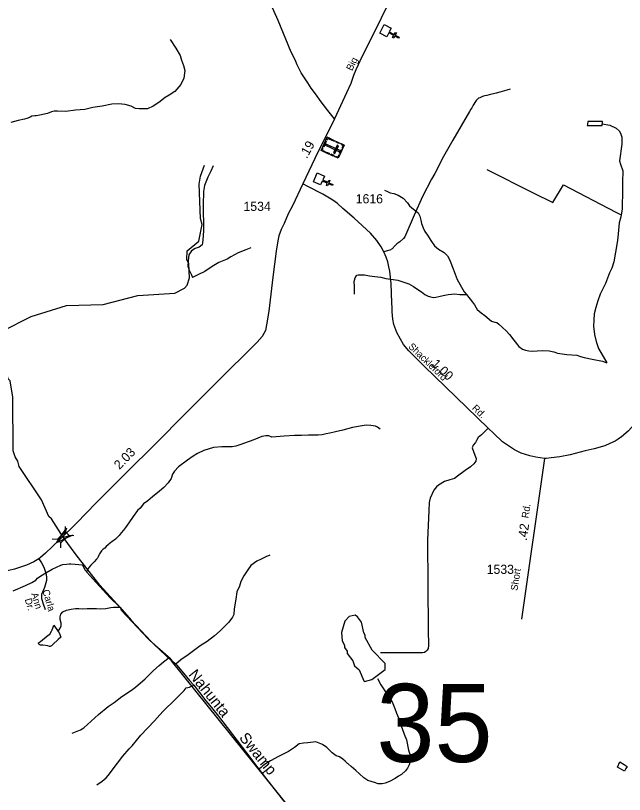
# Model space of a CAD drawing. Extents: x 2206922 to 2357709, y 510027 to 673830.
# Drawn here: x 2337037 to 2345348, y 630335 to 640967 of the extents above; entities that cross this region are included whole.
import ezdxf

# ---------------------------------------------------------------- set-up
doc = ezdxf.new("R2010")
doc.units = 0
for name, color, linetype in [('Exist Cultural Cemetery CELL', 7, 'Continuous'), ('Exist Cultural Church CELL', 7, 'Continuous'), ('Exist Hydrographic Creek Single Shore', 7, 'Continuous'), ('Exist Hydrographic Creek Single Shore Label', 7, 'Continuous'), ('Exist Hydrographic Misc Water Feature', 7, 'Continuous'), ('Exist Hydrographic Pond Under 1500 Sq Ft', 7, 'Continuous'), ('Exist Road Non-System Type 51', 7, 'Continuous'), ('Exist Road Non-System Type 51 Label', 7, 'Continuous'), ('Exist Road Secondary Mileage Hundredths English Label', 7, 'Continuous'), ('Exist Road Secondary Structure Standard Bridge Attributed CELL', 7, 'Continuous'), ('Exist Road Secondary Structure Standard Bridge CELL', 7, 'Continuous'), ('Exist Road Secondary Structure Standard Bridge Number Label', 7, 'Continuous'), ('Exist Road Secondary Type 51 Attributed', 7, 'Continuous'), ('Exist Road Secondary Type 51 Label', 7, 'Continuous'), ('Exist Road Secondary Type 51 Number Label', 7, 'Continuous')]:
    doc.layers.add(name, color=color, linetype=linetype)

msp = doc.modelspace()

# ---------------------------------------------------------------- linework, layer by layer
at = {"layer": 'Exist Cultural Cemetery CELL'}
for points in [[(2341523, 639200), (2341440, 639019), (2341209, 639125), (2341291, 639306)], [(2341278, 639249), (2341243, 639171), (2341232, 639176), (2341268, 639253)], [(2341451, 639113), (2341459, 639130), (2341274, 639214), (2341267, 639197)], [(2341278, 639276), (2341288, 639271), (2341297, 639291), (2341334, 639274), (2341339, 639284), (2341291, 639306)], [(2341355, 639277), (2341394, 639259), (2341390, 639248), (2341350, 639266)], [(2341416, 639249), (2341456, 639231), (2341451, 639221), (2341411, 639238)], [(2341484, 639218), (2341479, 639208), (2341508, 639194), (2341491, 639158), (2341501, 639153), (2341523, 639200)], [(2341222, 639155), (2341233, 639150), (2341224, 639130), (2341261, 639113), (2341256, 639103), (2341209, 639125)], [(2341279, 639105), (2341319, 639087), (2341314, 639077), (2341274, 639095)], [(2341444, 639191), (2341427, 639199), (2341378, 639092), (2341395, 639084)], [(2341492, 639133), (2341471, 639086), (2341460, 639090), (2341482, 639137)], [(2341339, 639078), (2341379, 639060), (2341374, 639049), (2341334, 639067)], [(2341401, 639037), (2341406, 639047), (2341435, 639034), (2341452, 639071), (2341462, 639066), (2341440, 639019)]]:
    msp.add_lwpolyline(points, close=True, dxfattribs=at)
at = {"layer": 'Exist Cultural Church CELL'}
for points in [[(2342164, 640795), (2342138, 640745), (2342206, 640709), (2342221, 640738), (2342235, 640730), (2342220, 640702), (2342273, 640674), (2342266, 640660), (2342213, 640688), (2342198, 640659), (2342184, 640667), (2342198, 640695), (2342131, 640730), (2342104, 640679), (2342010, 640728), (2342070, 640844)], [(2341252, 638776), (2341229, 638724), (2341299, 638693), (2341312, 638722), (2341326, 638716), (2341313, 638686), (2341368, 638662), (2341362, 638647), (2341307, 638672), (2341294, 638643), (2341279, 638649), (2341292, 638678), (2341223, 638709), (2341199, 638657), (2341102, 638700), (2341155, 638819)]]:
    msp.add_lwpolyline(points, close=True, dxfattribs=at)
at = {"layer": 'Exist Hydrographic Creek Single Shore'}
for points in [[(2336712, 636613), (2336853, 636658), (2337251, 636861), (2337732, 637009), (2338232, 637022), (2338705, 637146), (2339213, 637177), (2339345, 637245), (2339378, 637285), (2339410, 637388), (2339400, 637578), (2339374, 637636), (2339381, 637755), (2339537, 637889), (2339585, 638114), (2339559, 638198), (2339545, 638664), (2339560, 638773), (2339616, 638925)], [(2341441, 629273), (2341432, 629341), (2339165, 632160), (2338845, 632459), (2338482, 632845), (2338473, 632877), (2338186, 633191), (2337863, 633605), (2337687, 633848), (2337526, 634099), (2337492, 634131), (2337389, 634356), (2337084, 634810), (2337066, 634885), (2337032, 634942), (2337006, 635027), (2336998, 635758), (2336962, 635983), (2336936, 636008), (2336901, 636158), (2336859, 636182)]]:
    msp.add_lwpolyline(points, dxfattribs=at)
at = {"layer": 'Exist Hydrographic Misc Water Feature'}
for points in [[(2339147, 640641), (2339226, 640524), (2339284, 640424), (2339304, 640359), (2339329, 640287), (2339348, 640219), (2339333, 640111), (2339292, 640025), (2339213, 639931), (2339132, 639879), (2339079, 639848), (2338991, 639783), (2338914, 639730), (2338836, 639695), (2338722, 639694), (2338675, 639701), (2338616, 639730), (2338535, 639754), (2338444, 639764), (2338352, 639757), (2338218, 639730), (2338090, 639714), (2337983, 639685), (2337857, 639678), (2337723, 639660), (2337611, 639663), (2337565, 639664), (2337527, 639653), (2337472, 639629), (2337366, 639608), (2337320, 639597), (2337298, 639597), (2337258, 639596), (2337234, 639580), (2337205, 639566), (2337191, 639562), (2337157, 639553), (2337073, 639536), (2336972, 639509)], [(2345042, 639467), (2345048, 639522), (2344965, 639522), (2344849, 639522), (2344842, 639487), (2344838, 639467), (2345042, 639467)], [(2345044, 639489), (2345150, 639470), (2345235, 639431), (2345274, 639394), (2345294, 639361), (2345312, 639309), (2345312, 639213), (2345280, 638983)], [(2339733, 638915), (2339700, 638845), (2339661, 638760), (2339617, 638646), (2339603, 638568), (2339596, 638382), (2339602, 638034), (2339597, 637964), (2339595, 637908), (2339590, 637866), (2339582, 637836), (2339543, 637807), (2339489, 637789), (2339437, 637754), (2339400, 637699), (2339391, 637621), (2339388, 637546), (2339407, 637490), (2339439, 637426), (2339454, 637391)], [(2345280, 638983), (2345293, 638939), (2345327, 638849), (2345324, 638796), (2345321, 638744), (2345320, 638683), (2345322, 638597), (2345316, 638323), (2345305, 638249)], [(2343468, 638866), (2344104, 638547), (2344369, 638415), (2344516, 638659)], [(2342072, 638582), (2342112, 638566), (2342151, 638548), (2342199, 638537), (2342261, 638514), (2342327, 638473), (2342386, 638413), (2342416, 638370), (2342447, 638342), (2342489, 638309), (2342530, 638275), (2342554, 638230), (2342569, 638173), (2342579, 638128), (2342600, 638072), (2342621, 638020), (2342658, 637969), (2342706, 637895), (2342757, 637822), (2342812, 637777), (2342886, 637732), (2342932, 637688), (2342953, 637655), (2342967, 637615), (2343011, 637509), (2343064, 637366), (2343162, 637197), (2343191, 637161)], [(2344516, 638659), (2345232, 638285), (2345305, 638249)], [(2345305, 638249), (2345299, 638219), (2345276, 638136), (2345258, 637936), (2345249, 637868), (2345201, 637606), (2345176, 637517), (2345146, 637455), (2345088, 637310), (2345016, 637163), (2344985, 637073), (2344956, 636983), (2344933, 636895), (2344930, 636810), (2344925, 636726), (2344937, 636613), (2344962, 636517), (2344993, 636423), (2345107, 636229)], [(2340248, 637796), (2340181, 637769), (2340075, 637728), (2339976, 637672), (2339924, 637644), (2339811, 637595), (2339720, 637541), (2339622, 637476), (2339535, 637433), (2339454, 637391)], [(2341664, 637165), (2341662, 637267), (2341657, 637335), (2341672, 637387), (2341693, 637423), (2341714, 637430), (2341758, 637430), (2341800, 637426), (2341870, 637416), (2341942, 637406), (2342022, 637395), (2342091, 637380), (2342189, 637365), (2342255, 637354), (2342405, 637304), (2342470, 637267), (2342528, 637229), (2342579, 637194), (2342621, 637161), (2342668, 637137), (2342737, 637118), (2342773, 637123), (2342813, 637131), (2342875, 637148), (2342943, 637160), (2343035, 637168), (2343099, 637162), (2343191, 637161)], [(2343191, 637161), (2343274, 637057), (2343299, 637017), (2343339, 636957), (2343392, 636908), (2343442, 636871), (2343535, 636794), (2343579, 636784), (2343605, 636779), (2343632, 636753), (2343733, 636662), (2343781, 636613), (2343836, 636535), (2343907, 636452), (2343956, 636415), (2343998, 636400), (2344042, 636392), (2344096, 636387), (2344158, 636390), (2344229, 636396), (2344320, 636392), (2344384, 636376), (2344434, 636359), (2344496, 636348), (2344562, 636339), (2344630, 636337), (2344698, 636332), (2344746, 636315), (2344797, 636299), (2344907, 636275), (2345047, 636250), (2345107, 636229)], [(2342015, 635320), (2341979, 635348), (2341949, 635361), (2341887, 635373), (2341823, 635376), (2341769, 635367), (2341636, 635346), (2341502, 635308), (2341402, 635285), (2341326, 635268), (2341275, 635257), (2341223, 635243), (2341167, 635238), (2341037, 635241), (2340941, 635235), (2340845, 635236), (2340705, 635226), (2340596, 635215), (2340533, 635214), (2340493, 635230), (2340455, 635232), (2340397, 635223), (2340290, 635174), (2340097, 635107), (2340045, 635090), (2339992, 635080), (2339928, 635081), (2339854, 635080), (2339739, 635069), (2339606, 635029), (2339519, 634988), (2339463, 634954), (2339382, 634899), (2339263, 634805), (2339208, 634750), (2339180, 634706), (2339161, 634648), (2339122, 634589), (2339059, 634525), (2339001, 634474), (2338908, 634397), (2338843, 634344), (2338781, 634300), (2338736, 634245), (2338702, 634211), (2338643, 634130), (2338583, 634041), (2338537, 633977), (2338508, 633944), (2338480, 633906), (2338466, 633888), (2338451, 633870), (2338437, 633854), (2338409, 633828), (2338399, 633819), (2338385, 633807), (2338368, 633795), (2338350, 633782), (2338336, 633772), (2338308, 633752), (2338300, 633744), (2338273, 633718), (2338255, 633699), (2338233, 633681), (2338211, 633661), (2338202, 633649), (2338191, 633635), (2338182, 633619), (2338174, 633601), (2338164, 633578), (2338154, 633562), (2338143, 633548), (2338109, 633510), (2338064, 633465), (2338042, 633439), (2338028, 633419), (2338021, 633405), (2338015, 633397), (2338015, 633391), (2338007, 633373)], [(2340509, 633603), (2340455, 633578), (2340390, 633549), (2340332, 633521), (2340247, 633460), (2340205, 633399), (2340154, 633321), (2340113, 633242), (2340092, 633178), (2340057, 633099), (2340044, 633000), (2340022, 632869), (2340017, 632793), (2339998, 632755), (2339946, 632685), (2339828, 632567), (2339751, 632498), (2339652, 632423), (2339555, 632364), (2339394, 632242), (2339293, 632171), (2339223, 632114)], [(2337003, 633115), (2337171, 633187), (2337257, 633230), (2337313, 633262), (2337338, 633287), (2337382, 633317), (2337448, 633362), (2337535, 633411), (2337654, 633463), (2337684, 633475), (2337732, 633479), (2337769, 633482), (2337792, 633482), (2337850, 633477), (2337950, 633468)], [(2337950, 633468), (2337983, 633401), (2338001, 633381), (2338007, 633373)], [(2338007, 633373), (2338011, 633369), (2338134, 633233), (2338234, 633123), (2338329, 633021), (2338447, 632904), (2338459, 632891)], [(2337617, 632561), (2337619, 632564), (2337642, 632597), (2337658, 632635), (2337658, 632673), (2337645, 632725), (2337645, 632759), (2337654, 632795), (2337680, 632829), (2337734, 632852), (2337797, 632866), (2337857, 632873), (2337901, 632872), (2337947, 632868), (2338013, 632873), (2338143, 632875), (2338197, 632867), (2338271, 632874), (2338335, 632887), (2338373, 632891), (2338393, 632892), (2338459, 632891)], [(2338459, 632891), (2338616, 632712), (2338821, 632495), (2338886, 632424), (2338947, 632369), (2339007, 632319), (2339120, 632217), (2339132, 632205)], [(2337617, 632561), (2337631, 632539), (2337654, 632483), (2337620, 632451), (2337547, 632380), (2337529, 632365), (2337519, 632357), (2337509, 632355), (2337501, 632355), (2337479, 632365), (2337407, 632372), (2337391, 632372), (2337375, 632373), (2337361, 632380), (2337353, 632389), (2337349, 632395), (2337351, 632403), (2337377, 632423), (2337484, 632507), (2337506, 632521), (2337527, 632562), (2337535, 632583), (2337544, 632606), (2337560, 632646), (2337617, 632561)], [(2337810, 631173), (2337925, 631219), (2337967, 631243), (2338170, 631424), (2338299, 631537), (2338382, 631592), (2338487, 631673), (2338620, 631757), (2338672, 631798), (2338804, 631911), (2338920, 632027), (2338998, 632097), (2339057, 632146), (2339132, 632205)], [(2339132, 632205), (2339167, 632169), (2339223, 632114)], [(2339223, 632114), (2339234, 632104), (2339329, 631989), (2339412, 631889), (2339465, 631833), (2339469, 631825)], [(2341978, 631917), (2342024, 631832), (2342088, 631737), (2342130, 631681), (2342176, 631600), (2342212, 631510), (2342238, 631445), (2342263, 631379), (2342283, 631319), (2342315, 631236), (2342343, 631160), (2342375, 631080), (2342402, 630939), (2342425, 630869), (2342430, 630817), (2342408, 630741), (2342385, 630695), (2342358, 630657), (2342304, 630606), (2342264, 630583), (2342219, 630553), (2342141, 630510), (2342084, 630489), (2342040, 630481), (2341986, 630480), (2341934, 630497), (2341846, 630524), (2341791, 630561), (2341732, 630617), (2341682, 630660), (2341619, 630717), (2341577, 630755), (2341569, 630757), (2341534, 630789), (2341502, 630816), (2341458, 630850), (2341412, 630863), (2341359, 630904), (2341329, 630932), (2341323, 630940), (2341284, 630976), (2341226, 631017), (2341137, 631052), (2341028, 631040), (2340966, 631036), (2340910, 631025), (2340843, 630978), (2340761, 630923), (2340707, 630896), (2340626, 630851), (2340517, 630794), (2340463, 630762), (2340414, 630725), (2340388, 630703), (2340358, 630680)], [(2338144, 630468), (2338221, 630518), (2338272, 630563), (2338300, 630595), (2338426, 630761), (2338499, 630858), (2338589, 630959), (2338629, 630999), (2338745, 631145), (2338935, 631339), (2338970, 631383), (2339045, 631466), (2339219, 631636), (2339340, 631756), (2339367, 631790), (2339409, 631800), (2339469, 631825)], [(2339469, 631825), (2339546, 631726), (2339635, 631611), (2339688, 631550), (2339789, 631425), (2339865, 631328), (2340188, 630902), (2340358, 630680)], [(2345368, 630689), (2345348, 630654), (2345252, 630709), (2345283, 630780), (2345345, 630743), (2345383, 630717), (2345368, 630689)], [(2340358, 630680), (2340450, 630562), (2340744, 630185), (2341016, 629817), (2341260, 629508), (2341382, 629355), (2341473, 629238)]]:
    msp.add_lwpolyline(points, dxfattribs=at)
at = {"layer": 'Exist Hydrographic Pond Under 1500 Sq Ft'}
msp.add_lwpolyline([(2341800, 631877), (2341900, 631904), (2342082, 632039), (2342082, 632121), (2341904, 632304), (2341810, 632477), (2341809, 632510), (2341792, 632542), (2341757, 632685), (2341706, 632759), (2341673, 632784), (2341590, 632764), (2341532, 632699), (2341484, 632546), (2341494, 632432), (2341528, 632374), (2341528, 632341), (2341562, 632290), (2341563, 632257), (2341639, 632159), (2341665, 632091), (2341725, 632034), (2341792, 631886), (2341800, 631877)], dxfattribs=at)
at = {"layer": 'Exist Road Non-System Type 51'}
for points in [[(2343790, 639965), (2343741, 639947), (2343647, 639921), (2343596, 639907), (2343503, 639884), (2343470, 639877), (2343443, 639870), (2343425, 639866), (2343409, 639861), (2343390, 639853), (2343372, 639846), (2343356, 639838), (2343348, 639830), (2343338, 639820), (2343326, 639807), (2343317, 639795), (2343306, 639779), (2343294, 639760), (2343285, 639745), (2343274, 639726), (2343264, 639707), (2343251, 639688), (2343234, 639657), (2343004, 639268), (2342878, 639042), (2342761, 638812), (2342716, 638734), (2342591, 638497), (2342476, 638245), (2342348, 637946), (2342331, 637922), (2342281, 637880), (2342243, 637850), (2342219, 637828), (2342176, 637782), (2342147, 637767), (2342108, 637754), (2342064, 637740)], [(2343489, 635337), (2343397, 635244), (2343351, 635209), (2343327, 635167), (2343314, 635139), (2343285, 635103), (2343268, 635068), (2343305, 634966), (2343324, 634922), (2343321, 634886), (2343293, 634846), (2343245, 634809), (2343176, 634757), (2343071, 634678), (2343028, 634647), (2342964, 634630), (2342890, 634609), (2342810, 634559), (2342782, 634533), (2342748, 634487), (2342698, 634379), (2342681, 634320), (2342678, 634213), (2342659, 633805), (2342663, 633186), (2342667, 632580), (2342672, 632368), (2342670, 632329), (2342655, 632303), (2342639, 632285), (2342617, 632273), (2342591, 632270), (2342544, 632270), (2342392, 632266), (2342020, 632270)], [(2337354, 633552), (2337389, 633495), (2337422, 633438), (2337450, 633357), (2337457, 633305), (2337457, 633256), (2337433, 633158), (2337393, 633063), (2337391, 633008), (2337413, 632938), (2337440, 632861)]]:
    msp.add_lwpolyline(points, dxfattribs=at)
at = {"layer": 'Exist Road Secondary Structure Standard Bridge Attributed CELL'}
msp.add_lwpolyline([(2337814, 633875), (2337596, 633768), (2337731, 633970), (2337687, 633848)], close=True, dxfattribs=at)
at = {"layer": 'Exist Road Secondary Structure Standard Bridge CELL'}
for p, q in [((2337718, 633925), (2337720, 633994)), ((2337538, 633825), (2337607, 633822)), ((2337765, 633875), (2337834, 633872)), ((2337653, 633702), (2337655, 633771))]:
    msp.add_line(p, q, dxfattribs=at)
msp.add_lwpolyline([(2337607, 633822), (2337717, 633925), (2337765, 633874), (2337655, 633771)], close=True, dxfattribs=at)
at = {"layer": 'Exist Road Secondary Type 51 Attributed'}
msp.add_line((2344255, 634920), (2343941, 632728), dxfattribs=at)
for points in [[(2343334, 643382), (2342825, 642402), (2342157, 641207), (2341896, 640662), (2341758, 640396), (2341712, 640293), (2341681, 640227), (2341650, 640151), (2341611, 640039), (2341555, 639912), (2341389, 639560)], [(2341389, 639560), (2341301, 639670), (2341210, 639789), (2341133, 639900), (2341072, 639977), (2341026, 640048), (2340970, 640130), (2340936, 640184), (2340882, 640294), (2340852, 640362), (2340800, 640467), (2340622, 640902), (2340056, 642161)], [(2341389, 639560), (2341122, 639016), (2340960, 638670)], [(2340960, 638670), (2340816, 638372), (2340759, 638260), (2340702, 638129), (2340663, 638046), (2340630, 637959), (2340616, 637891), (2340592, 637752), (2340547, 637397), (2340494, 636933), (2340463, 636745), (2340448, 636669), (2340426, 636627), (2340402, 636587), (2340336, 636509), (2340216, 636390), (2339898, 636079), (2339349, 635525), (2338957, 635128), (2338539, 634716), (2338136, 634318), (2337867, 634037), (2337637, 633811)], [(2344255, 634920), (2344139, 634939), (2344056, 634957), (2343940, 634992), (2343846, 635038), (2343683, 635149), (2343563, 635260), (2343489, 635337), (2342616, 636182), (2342405, 636391), (2342333, 636478), (2342289, 636550), (2342239, 636642), (2342202, 636748), (2342187, 636825), (2342178, 636921), (2342176, 636976), (2342173, 637044), (2342162, 637311), (2342147, 637480), (2342134, 637537), (2342118, 637607), (2342094, 637671), (2342064, 637740), (2342025, 637810), (2341968, 637898), (2341882, 637996), (2341659, 638201), (2341506, 638335), (2341431, 638400), (2341368, 638446), (2341232, 638530), (2341026, 638635), (2340960, 638670)], [(2347474, 636503), (2347117, 636431), (2346665, 636341), (2346490, 636301), (2346410, 636273), (2346338, 636244), (2346255, 636199), (2346093, 636075), (2345960, 635923), (2345755, 635692), (2345631, 635551), (2345398, 635294), (2345309, 635216), (2345264, 635183), (2345219, 635158), (2345147, 635124), (2345079, 635096), (2344935, 635055), (2344812, 635025), (2344607, 634972), (2344465, 634944), (2344349, 634928), (2344281, 634920), (2344255, 634920)], [(2337637, 633811), (2337444, 633627), (2337378, 633570), (2337354, 633552), (2337286, 633509), (2337185, 633463), (2337024, 633411), (2336632, 633320), (2336459, 633291), (2336003, 633257), (2335476, 633219), (2335128, 633187), (2335048, 633183), (2334981, 633176), (2334037, 633102), (2333184, 633049)]]:
    msp.add_lwpolyline(points, dxfattribs=at)

# ---------------------------------------------------------------- texts
at = {"layer": 'Exist Hydrographic Creek Single Shore Label'}
for s, p in [('Nahunta', (2339389, 631967)), ('Swamp', (2340081, 631106))]:
    msp.add_text(s, height=150, rotation=308.7922, dxfattribs=at).set_placement(p)
at = {"layer": 'Exist Road Non-System Type 51 Label'}
for s, p in [('Ann', (2337250, 633075)), ('Carla', (2337402, 633117)), ('Dr.', (2337161, 632998))]:
    msp.add_text(s, height=95, rotation=286.5917, dxfattribs=at).set_placement(p)
at = {"layer": 'Exist Road Secondary Mileage Hundredths English Label'}
for s, rotation, p in [('.19', 60.7613, (2341012, 639008)), ('1.00', 315.9746, (2342705, 636202)), ('2.03', 45.4607, (2338455, 634764)), ('.42', 81.3728, (2344013, 633794))]:
    msp.add_text(s, height=125, rotation=rotation, dxfattribs=at).set_placement(p)
at = {"layer": 'Exist Road Secondary Structure Standard Bridge Number Label'}
msp.add_text('35', height=1066.3, dxfattribs=at).set_placement((2341962, 630778))
at = {"layer": 'Exist Road Secondary Type 51 Label'}
for s, rotation, p in [('Big', 64.1094, (2341630, 640205)), ('Shackleford', 315.9746, (2342391, 636440)), ('Rd.', 315.9746, (2343260, 635600)), ('Rd.', 81.3728, (2344037, 634101)), ('Short', 81.3728, (2343887, 633112))]:
    msp.add_text(s, height=95, rotation=rotation, dxfattribs=at).set_placement(p)
at = {"layer": 'Exist Road Secondary Type 51 Number Label'}
for s, p in [('1616', (2341680, 638404)), ('1534', (2340148, 638301)), ('1533', (2343468, 633346))]:
    msp.add_text(s, height=125, dxfattribs=at).set_placement(p)

doc.saveas('drawing.dxf')
